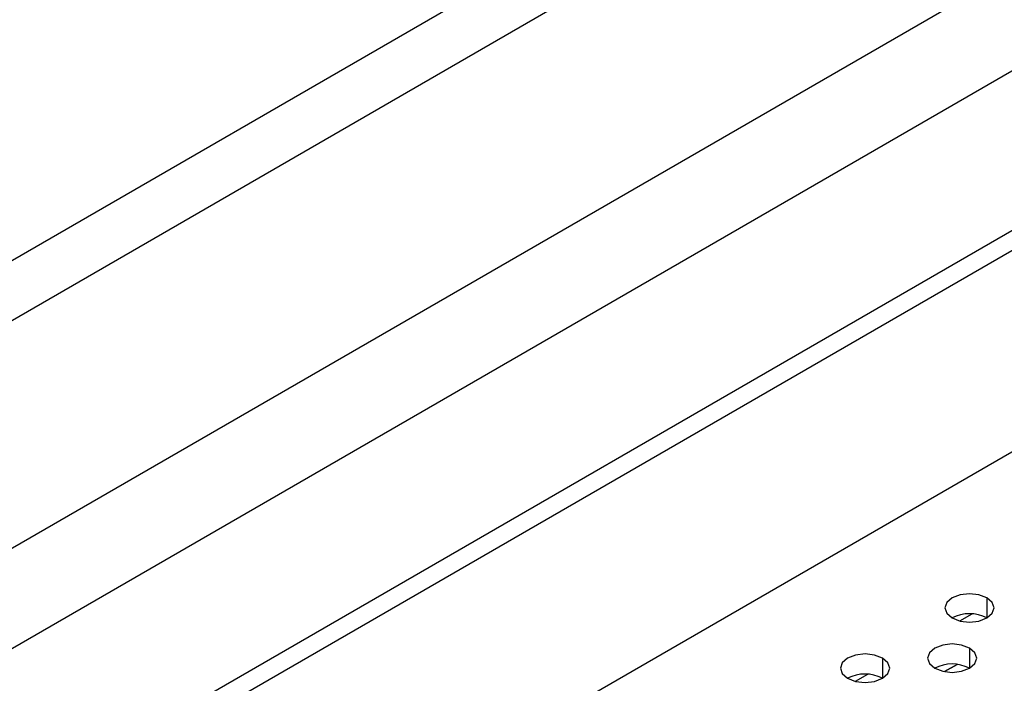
# Model space of a CAD drawing. Header units: millimetres. Extents: x 0 to 1118, y 0 to 864.
# Tile 339 of 397: x 985.92 to 989.92, y 720.46 to 723.16. Entities that reach past the tile are written whole.
import ezdxf

# ---------------------------------------------------------------- set-up
doc = ezdxf.new("R2010")
doc.units = ezdxf.units.MM

msp = doc.modelspace()

# ---------------------------------------------------------------- linework, layer by layer
at = {"color": 7, "linetype": 'Continuous', "lineweight": 25}
for p, q in [((975.8163, 716.3697), (998.7401, 729.6034)), ((998.8022, 729.3943), (975.8784, 716.1607)), ((946.1073, 696.995), (1001.403, 728.9165)), ((947.7002, 698.97), (999.6022, 728.9324)), ((1001.4737, 728.8757), (946.178, 696.9542)), ((999.7058, 728.5839), (947.8037, 698.6215)), ((945.9658, 696.0152), (1001.6859, 728.1816)), ((989.7239, 720.5415), (989.6725, 720.5118))]:
    msp.add_line(p, q, dxfattribs=at)
at = {"color": 8, "linetype": 'Continuous', "lineweight": 25}
for p, q in [((989.8453, 720.8115), (989.8453, 720.7299)), ((989.7358, 720.7175), (989.7859, 720.7464)), ((989.7746, 720.6074), (989.7746, 720.5258)), ((989.4211, 720.5666), (989.4211, 720.485)), ((989.6726, 720.5118), (989.7241, 720.5415)), ((989.3116, 720.4726), (989.3616, 720.5015))]:
    msp.add_line(p, q, dxfattribs=at)
at = {"color": 7, "linetype": 'Continuous', "lineweight": 25, "flags": 128}
for points in [[(989.8453, 720.8115), (989.8129, 720.824), (989.7746, 720.8284), (989.7364, 720.824), (989.7039, 720.8115), (989.6822, 720.7928), (989.6746, 720.7707), (989.6822, 720.7486), (989.7039, 720.7299)], [(989.7039, 720.7299), (989.7364, 720.7174), (989.7746, 720.713), (989.8129, 720.7174), (989.8453, 720.7299), (989.867, 720.7486), (989.8746, 720.7707), (989.867, 720.7928), (989.8453, 720.8115)], [(989.7746, 720.6074), (989.7422, 720.6199), (989.7039, 720.6243), (989.6657, 720.6199), (989.6332, 720.6074), (989.6115, 720.5887), (989.6039, 720.5666), (989.6115, 720.5445), (989.6332, 720.5258)], [(989.6332, 720.5258), (989.6657, 720.5133), (989.7039, 720.5089), (989.7422, 720.5133), (989.7746, 720.5258), (989.7963, 720.5445), (989.8039, 720.5666), (989.7963, 720.5887), (989.7746, 720.6074)], [(989.4211, 720.5666), (989.3886, 720.5791), (989.3504, 720.5835), (989.3121, 720.5791), (989.2797, 720.5666), (989.258, 720.5479), (989.2504, 720.5258), (989.258, 720.5037), (989.2797, 720.485)], [(989.2797, 720.485), (989.3121, 720.4724), (989.3504, 720.468), (989.3886, 720.4724), (989.4211, 720.485), (989.4428, 720.5037), (989.4504, 720.5258), (989.4428, 720.5479), (989.4211, 720.5666)]]:
    msp.add_lwpolyline(points, dxfattribs=at)
at = {"color": 7, "linetype": 'Continuous', "lineweight": 25}
for centre in [(989.7746, 720.5934), (989.7039, 720.3893), (989.3504, 720.3485)]:
    msp.add_arc(centre, 0.1537, 62.61, 117.3846, dxfattribs=at)

doc.saveas('drawing.dxf')
